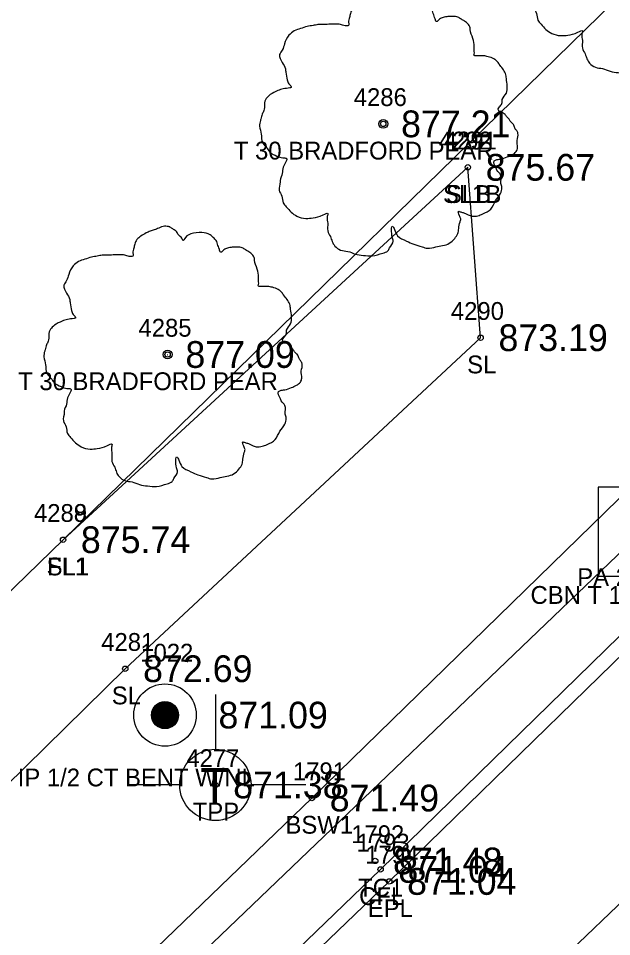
# Model space of a CAD drawing. Extents: x 1622501 to 1626664, y 1117816 to 1121579.
# Drawn here: x 1625351.9 to 1625385.2, y 1120573.2 to 1120624.7 of the extents above; entities that cross this region are included whole.
import ezdxf

# ---------------------------------------------------------------- set-up
doc = ezdxf.new("R2010")
doc.units = 0
for name, color, linetype in [('RD_EX_Conc', 7, 'Continuous'), ('RD_EX_Conc_txCode', 7, 'Continuous'), ('RD_EX_DR_Inlet', 7, 'Continuous'), ('RD_EX_DR_Inlet_txCode', 7, 'Continuous'), ('RD_EX_DR_Pipe', 7, 'Continuous'), ('RD_EX_DR_Pipe_txCode', 7, 'Continuous'), ('RD_EX_DV_Prop_txCode', 7, 'Continuous'), ('RD_EX_DV_PropPin', 7, 'Continuous'), ('RD_EX_Fence_Other', 7, 'Continuous'), ('RD_EX_Fence_Other_txCode', 7, 'Continuous'), ('RD_EX_Road', 7, 'Continuous'), ('RD_EX_Road_txCode', 7, 'Continuous'), ('RD_EX_TX_Conc_ELEV', 7, 'Continuous'), ('RD_EX_TX_DV_Prop_ELEV', 7, 'Continuous'), ('RD_EX_TX_Fence_Other_ELEV', 7, 'Continuous'), ('RD_EX_TX_Road_ELEV', 7, 'Continuous'), ('RD_EX_TX_UT_ELEV', 7, 'Continuous'), ('RD_EX_TX_VEG_ELEV', 7, 'Continuous'), ('RD_EX_UT', 7, 'Continuous'), ('RD_EX_UT_txCode', 7, 'Continuous'), ('RD_EX_VEG', 7, 'Continuous'), ('RD_EX_VEG_txCode', 7, 'Continuous'), ('RD_HC_Cl', 7, 'Continuous'), ('RD_SMD_Locator', 7, 'Continuous')]:
    doc.layers.add(name, color=color, linetype=linetype)

msp = doc.modelspace()

# ---------------------------------------------------------------- linework, layer by layer
at = {"layer": 'RD_EX_Conc'}
for points in [[(1624897.378, 1120127.586), (1624903.697, 1120133.247), (1624939.766, 1120167.411), (1624977.137, 1120202.764), (1625013.589, 1120237.139), (1625049.488, 1120270.838), (1625084.275, 1120303.479), (1625121.787, 1120338.741), (1625157.607, 1120372.541), (1625193.027, 1120405.896), (1625230.27, 1120441.109), (1625263.987, 1120473.049), (1625301.798, 1120509.249), (1625336.15, 1120542.221), (1625372.25, 1120576.993), (1625405.365, 1120609.311), (1625409.32, 1120614.519), (1625412.456, 1120620.32), (1625414.419, 1120627.016), (1625414.966, 1120636.138), (1625412.914, 1120644.37), (1625411.037, 1120648.086), (1625399.274, 1120667.189)], [(1624899.89, 1120137.526), (1624936.243, 1120171.696), (1624973.261, 1120206.726), (1625009.729, 1120241.184), (1625045.817, 1120275.099), (1625080.725, 1120307.719), (1625118.033, 1120342.848), (1625154.459, 1120377.147), (1625189.451, 1120410.103), (1625226.397, 1120445.046), (1625260.082, 1120477.093), (1625298.209, 1120513.612), (1625332.486, 1120546.411), (1625368.395, 1120580.995), (1625401.296, 1120613.087), (1625404.616, 1120617.809), (1625407.287, 1120622.414), (1625408.963, 1120627.094), (1625409.263, 1120635.885), (1625414.414, 1120636.083)]]:
    msp.add_lwpolyline(points, dxfattribs=at)
at = {"layer": 'RD_EX_DR_Inlet'}
msp.add_lwpolyline([(1625389.445, 1120593.434), (1625389.445, 1120598.434), (1625384.445, 1120598.434), (1625384.445, 1120593.434)], close=True, dxfattribs=at)
at = {"layer": 'RD_EX_DR_Pipe'}
msp.add_lwpolyline([(1625495.159, 1120700.169), (1625478.481, 1120693.944), (1625478.481, 1120693.944), (1625401.274, 1120618.609), (1625386.855, 1120595.889), (1625386.855, 1120595.889), (1625239.336, 1120454.576), (1625067.489, 1120292.506), (1624913.323, 1120147.082), (1624906.318, 1120142.577), (1624803.571, 1120043.734), (1624612.212, 1119870.34), (1624528.295, 1119793.118)], dxfattribs=at)
at = {"layer": 'RD_EX_DV_PropPin'}
for p, q in [((1625359.735, 1120585.014), (1625359.735, 1120586.284)), ((1625359.77, 1120584.993), (1625359.77, 1120586.305)), ((1625359.805, 1120584.973), (1625359.805, 1120586.325)), ((1625359.84, 1120584.956), (1625359.84, 1120586.342)), ((1625359.875, 1120584.941), (1625359.875, 1120586.357)), ((1625359.91, 1120584.929), (1625359.91, 1120586.369)), ((1625359.945, 1120584.918), (1625359.945, 1120586.38)), ((1625359.98, 1120584.908), (1625359.98, 1120586.39)), ((1625360.015, 1120584.901), (1625360.015, 1120586.397)), ((1625360.05, 1120584.895), (1625360.05, 1120586.403)), ((1625360.085, 1120584.891), (1625360.085, 1120586.407)), ((1625360.12, 1120584.889), (1625360.12, 1120586.409)), ((1625360.155, 1120584.888), (1625360.155, 1120586.41)), ((1625360.19, 1120584.889), (1625360.19, 1120586.409)), ((1625360.225, 1120584.891), (1625360.225, 1120586.407)), ((1625360.26, 1120584.895), (1625360.26, 1120586.403)), ((1625360.295, 1120584.901), (1625360.295, 1120586.397)), ((1625360.33, 1120584.908), (1625360.33, 1120586.39)), ((1625360.365, 1120584.918), (1625360.365, 1120586.38)), ((1625360.4, 1120584.929), (1625360.4, 1120586.369)), ((1625360.435, 1120584.941), (1625360.435, 1120586.357)), ((1625360.47, 1120584.956), (1625360.47, 1120586.342)), ((1625360.505, 1120584.973), (1625360.505, 1120586.325)), ((1625360.54, 1120584.993), (1625360.54, 1120586.305)), ((1625360.575, 1120585.014), (1625360.575, 1120586.284)), ((1625359.419, 1120585.453), (1625359.419, 1120585.845)), ((1625359.454, 1120585.351), (1625359.454, 1120585.947)), ((1625359.49, 1120585.279), (1625359.49, 1120586.019)), ((1625359.525, 1120585.222), (1625359.525, 1120586.076)), ((1625359.56, 1120585.175), (1625359.56, 1120586.123)), ((1625359.595, 1120585.134), (1625359.595, 1120586.164)), ((1625359.63, 1120585.098), (1625359.63, 1120586.2)), ((1625359.665, 1120585.067), (1625359.665, 1120586.231)), ((1625359.7, 1120585.039), (1625359.7, 1120586.259)), ((1625360.61, 1120585.039), (1625360.61, 1120586.259)), ((1625360.645, 1120585.067), (1625360.645, 1120586.231)), ((1625360.68, 1120585.098), (1625360.68, 1120586.2)), ((1625360.715, 1120585.134), (1625360.715, 1120586.164)), ((1625360.75, 1120585.175), (1625360.75, 1120586.123)), ((1625360.785, 1120585.222), (1625360.785, 1120586.076)), ((1625360.82, 1120585.279), (1625360.82, 1120586.019)), ((1625360.855, 1120585.351), (1625360.855, 1120585.947)), ((1625360.89, 1120585.453), (1625360.89, 1120585.845))]:
    msp.add_line(p, q, dxfattribs=at)
for radius in [1.75, 0.761]:
    msp.add_circle((1625360.155, 1120585.649), radius, dxfattribs=at)
at = {"layer": 'RD_EX_Fence_Other'}
msp.add_lwpolyline([(1624882.108, 1120146.413), (1624922.827, 1120188.172), (1624952.576, 1120216.9), (1624993.862, 1120256.562), (1625030.931, 1120289.642), (1625069.578, 1120325.996), (1625106.791, 1120358.455), (1625145.388, 1120394.48), (1625163.872, 1120411.002), (1625180.046, 1120426.703), (1625211.372, 1120456.62), (1625250.442, 1120494.547), (1625284.568, 1120527.631), (1625318.686, 1120557.977), (1625317.764, 1120559.821), (1625354.436, 1120595.487), (1625389.434, 1120629.691)], dxfattribs=at)
at = {"layer": 'RD_EX_Road'}
msp.add_lwpolyline([(1625193.609, 1120405.268), (1625230.886, 1120440.454), (1625264.542, 1120472.475), (1625302.319, 1120508.619), (1625336.712, 1120541.707), (1625372.736, 1120576.316), (1625405.889, 1120608.621), (1625410.004, 1120614.055), (1625413.225, 1120619.884), (1625415.316, 1120626.889), (1625415.744, 1120636.202), (1625413.752, 1120644.595), (1625411.823, 1120648.585), (1625399.983, 1120667.632), (1625382.545, 1120696.163), (1625366.978, 1120721.108), (1625360.429, 1120729.145), (1625352.16, 1120734.407)], dxfattribs=at)
at = {"layer": 'RD_EX_UT'}
for p, q in [((1625362.98, 1120586.802), (1625362.98, 1120583.732)), ((1625358.049, 1120581.748), (1625360.98, 1120581.748)), ((1625364.98, 1120581.748), (1625368.049, 1120581.748))]:
    msp.add_line(p, q, dxfattribs=at)
msp.add_circle((1625362.98, 1120581.732), 2, dxfattribs=at)
at = {"layer": 'RD_EX_VEG'}
for points in [[(1625323.238, 1120554.154), (1625317.764, 1120559.821), (1625354.436, 1120595.487), (1625377.144, 1120616.381)], [(1625323.238, 1120554.154), (1625357.926, 1120588.251), (1625377.861, 1120606.82), (1625377.144, 1120616.381)]]:
    msp.add_lwpolyline(points, dxfattribs=at)
for centre, radius in [((1625372.398, 1120618.818), 0.25), ((1625372.386, 1120618.799), 0.0001), ((1625360.299, 1120605.879), 0.25), ((1625360.286, 1120605.86), 0.0001)]:
    msp.add_circle(centre, radius, dxfattribs=at)
for points in [[(1625386.819, 1120636.238), (1625386.52, 1120636.263), (1625386.195, 1120636.163), (1625385.945, 1120636.063), (1625385.72, 1120635.988), (1625385.495, 1120635.888), (1625385.195, 1120635.713), (1625384.97, 1120635.513), (1625384.845, 1120635.263), (1625384.795, 1120635.039), (1625384.745, 1120634.764), (1625384.745, 1120634.589), (1625384.62, 1120634.564), (1625384.47, 1120634.589), (1625384.221, 1120634.664), (1625383.971, 1120634.664), (1625383.721, 1120634.664), (1625383.371, 1120634.639), (1625383.021, 1120634.639), (1625382.746, 1120634.589), (1625382.421, 1120634.539), (1625382.047, 1120634.414), (1625381.697, 1120634.289), (1625381.397, 1120634.039), (1625381.147, 1120633.564), (1625381.022, 1120633.214), (1625380.872, 1120632.964), (1625381.022, 1120632.515), (1625381.197, 1120632.165), (1625381.222, 1120631.965), (1625381.297, 1120631.54), (1625381.397, 1120631.315), (1625381.522, 1120631.115), (1625381.447, 1120631.09), (1625381.072, 1120631.04), (1625380.772, 1120630.94), (1625380.347, 1120630.715), (1625380.122, 1120630.491), (1625380.022, 1120630.166), (1625379.997, 1120629.816), (1625379.898, 1120629.616), (1625379.823, 1120629.341), (1625379.798, 1120629.266), (1625379.748, 1120628.941), (1625379.848, 1120628.491), (1625379.873, 1120628.142), (1625379.997, 1120627.917), (1625380.147, 1120627.742), (1625380.322, 1120627.492), (1625380.722, 1120627.267), (1625381.047, 1120627.167), (1625381.247, 1120627.142), (1625381.072, 1120626.642), (1625381.022, 1120626.292), (1625380.897, 1120625.893), (1625380.897, 1120625.818), (1625380.847, 1120625.343), (1625380.997, 1120625.018), (1625381.072, 1120624.643), (1625381.247, 1120624.418), (1625381.522, 1120624.118), (1625381.847, 1120623.893), (1625382.346, 1120623.768), (1625382.746, 1120623.793), (1625383.321, 1120623.968), (1625383.571, 1120624.043), (1625383.546, 1120623.868), (1625383.571, 1120623.494), (1625383.571, 1120623.069), (1625383.721, 1120622.744), (1625383.821, 1120622.469), (1625383.971, 1120622.219), (1625384.296, 1120621.994), (1625384.695, 1120621.919), (1625385.12, 1120621.769), (1625385.57, 1120621.694), (1625386.07, 1120621.669), (1625386.67, 1120621.819), (1625386.944, 1120621.944), (1625387.044, 1120622.119), (1625387.244, 1120622.494), (1625387.194, 1120622.719), (1625387.219, 1120623.319), (1625387.319, 1120623.144), (1625387.494, 1120622.794), (1625387.994, 1120622.494), (1625388.394, 1120622.319), (1625388.869, 1120622.169), (1625389.168, 1120622.094), (1625389.643, 1120622.169), (1625390.018, 1120622.244), (1625390.393, 1120622.369), (1625390.693, 1120622.644), (1625390.868, 1120622.919), (1625390.918, 1120623.194), (1625390.993, 1120623.569), (1625391.043, 1120623.743)], [(1625372.53, 1120625.985), (1625372.23, 1120626.01), (1625371.906, 1120625.91), (1625371.656, 1120625.81), (1625371.431, 1120625.735), (1625371.206, 1120625.635), (1625370.906, 1120625.46), (1625370.681, 1120625.26), (1625370.556, 1120625.011), (1625370.506, 1120624.786), (1625370.456, 1120624.511), (1625370.456, 1120624.336), (1625370.331, 1120624.311), (1625370.181, 1120624.336), (1625369.931, 1120624.411), (1625369.681, 1120624.411), (1625369.432, 1120624.411), (1625369.082, 1120624.386), (1625368.732, 1120624.386), (1625368.457, 1120624.336), (1625368.132, 1120624.286), (1625367.757, 1120624.161), (1625367.407, 1120624.036), (1625367.108, 1120623.786), (1625366.858, 1120623.311), (1625366.733, 1120622.961), (1625366.583, 1120622.712), (1625366.733, 1120622.262), (1625366.908, 1120621.912), (1625366.933, 1120621.712), (1625367.008, 1120621.287), (1625367.108, 1120621.062), (1625367.233, 1120620.862), (1625367.158, 1120620.837), (1625366.783, 1120620.787), (1625366.483, 1120620.687), (1625366.058, 1120620.463), (1625365.833, 1120620.238), (1625365.733, 1120619.913), (1625365.708, 1120619.563), (1625365.608, 1120619.363), (1625365.533, 1120619.088), (1625365.508, 1120619.013), (1625365.458, 1120618.688), (1625365.558, 1120618.238), (1625365.583, 1120617.889), (1625365.708, 1120617.664), (1625365.858, 1120617.489), (1625366.033, 1120617.239), (1625366.433, 1120617.014), (1625366.758, 1120616.914), (1625366.958, 1120616.889), (1625366.783, 1120616.389), (1625366.733, 1120616.039), (1625366.608, 1120615.64), (1625366.608, 1120615.565), (1625366.558, 1120615.09), (1625366.708, 1120614.765), (1625366.783, 1120614.39), (1625366.958, 1120614.165), (1625367.233, 1120613.865), (1625367.557, 1120613.641), (1625368.057, 1120613.516), (1625368.457, 1120613.541), (1625369.032, 1120613.715), (1625369.282, 1120613.79), (1625369.257, 1120613.616), (1625369.282, 1120613.241), (1625369.282, 1120612.816), (1625369.432, 1120612.491), (1625369.532, 1120612.216), (1625369.681, 1120611.966), (1625370.006, 1120611.741), (1625370.406, 1120611.666), (1625370.831, 1120611.516), (1625371.281, 1120611.441), (1625371.781, 1120611.416), (1625372.38, 1120611.566), (1625372.655, 1120611.691), (1625372.755, 1120611.866), (1625372.955, 1120612.241), (1625372.905, 1120612.466), (1625372.93, 1120613.066), (1625373.03, 1120612.891), (1625373.205, 1120612.541), (1625373.705, 1120612.241), (1625374.105, 1120612.066), (1625374.579, 1120611.916), (1625374.879, 1120611.841), (1625375.354, 1120611.916), (1625375.729, 1120611.991), (1625376.104, 1120612.116), (1625376.404, 1120612.391), (1625376.578, 1120612.666), (1625376.628, 1120612.941), (1625376.703, 1120613.316), (1625376.753, 1120613.491)], [(1625376.753, 1120613.491), (1625376.678, 1120613.666), (1625376.628, 1120613.915), (1625376.703, 1120613.89), (1625376.878, 1120613.84), (1625377.153, 1120613.715), (1625377.378, 1120613.641), (1625377.703, 1120613.666), (1625377.978, 1120613.765), (1625378.428, 1120614.04), (1625378.703, 1120614.515), (1625378.977, 1120614.915), (1625379.052, 1120615.24), (1625379.002, 1120615.465), (1625378.977, 1120615.964), (1625378.777, 1120616.214), (1625378.727, 1120616.339), (1625378.628, 1120616.739), (1625378.703, 1120616.789), (1625378.977, 1120616.839), (1625379.352, 1120616.964), (1625379.627, 1120617.089), (1625379.852, 1120617.264), (1625379.927, 1120617.489), (1625379.902, 1120617.889), (1625379.952, 1120618.288), (1625379.877, 1120618.438), (1625379.777, 1120618.588), (1625379.702, 1120618.788), (1625379.552, 1120618.938), (1625379.452, 1120619.088), (1625379.352, 1120619.188), (1625379.227, 1120619.338), (1625379.052, 1120619.463), (1625378.902, 1120619.513), (1625378.852, 1120619.663), (1625379.002, 1120619.863), (1625379.052, 1120619.963), (1625379.077, 1120620.188), (1625379.302, 1120620.537), (1625379.352, 1120620.937), (1625379.302, 1120621.362), (1625379.252, 1120621.637), (1625379.102, 1120621.912), (1625378.902, 1120622.162), (1625378.777, 1120622.337), (1625378.603, 1120622.462), (1625378.278, 1120622.587), (1625378.028, 1120622.637), (1625377.678, 1120622.637), (1625377.478, 1120622.687), (1625377.503, 1120622.737), (1625377.503, 1120622.886), (1625377.503, 1120623.161), (1625377.428, 1120623.611), (1625377.278, 1120624.111), (1625377.278, 1120624.136), (1625377.178, 1120624.386), (1625376.953, 1120624.586), (1625376.778, 1120624.686), (1625376.578, 1120624.811), (1625376.329, 1120624.836), (1625376.029, 1120624.836), (1625375.754, 1120624.786), (1625375.554, 1120624.686), (1625375.379, 1120624.561), (1625375.304, 1120624.711), (1625375.204, 1120625.011), (1625375.154, 1120625.16), (1625375.004, 1120625.335), (1625374.779, 1120625.535), (1625374.329, 1120625.66), (1625373.705, 1120625.585), (1625373.405, 1120625.385), (1625373.255, 1120625.21), (1625373.205, 1120625.335), (1625373.005, 1120625.535), (1625372.905, 1120625.71), (1625372.73, 1120625.835), (1625372.58, 1120625.935), (1625372.48, 1120625.985)], [(1625360.431, 1120613.046), (1625360.131, 1120613.071), (1625359.806, 1120612.971), (1625359.556, 1120612.871), (1625359.331, 1120612.796), (1625359.106, 1120612.696), (1625358.806, 1120612.522), (1625358.581, 1120612.322), (1625358.456, 1120612.072), (1625358.406, 1120611.847), (1625358.356, 1120611.572), (1625358.356, 1120611.397), (1625358.232, 1120611.372), (1625358.082, 1120611.397), (1625357.832, 1120611.472), (1625357.582, 1120611.472), (1625357.332, 1120611.472), (1625356.982, 1120611.447), (1625356.632, 1120611.447), (1625356.357, 1120611.397), (1625356.032, 1120611.347), (1625355.658, 1120611.222), (1625355.308, 1120611.097), (1625355.008, 1120610.847), (1625354.758, 1120610.372), (1625354.633, 1120610.023), (1625354.483, 1120609.773), (1625354.633, 1120609.323), (1625354.808, 1120608.973), (1625354.833, 1120608.773), (1625354.908, 1120608.348), (1625355.008, 1120608.123), (1625355.133, 1120607.923), (1625355.058, 1120607.899), (1625354.683, 1120607.849), (1625354.383, 1120607.749), (1625353.958, 1120607.524), (1625353.733, 1120607.299), (1625353.633, 1120606.974), (1625353.609, 1120606.624), (1625353.509, 1120606.424), (1625353.434, 1120606.149), (1625353.409, 1120606.074), (1625353.359, 1120605.749), (1625353.459, 1120605.3), (1625353.484, 1120604.95), (1625353.609, 1120604.725), (1625353.758, 1120604.55), (1625353.933, 1120604.3), (1625354.333, 1120604.075), (1625354.658, 1120603.975), (1625354.858, 1120603.95), (1625354.683, 1120603.45), (1625354.633, 1120603.101), (1625354.508, 1120602.701), (1625354.508, 1120602.626), (1625354.458, 1120602.151), (1625354.608, 1120601.826), (1625354.683, 1120601.451), (1625354.858, 1120601.226), (1625355.133, 1120600.927), (1625355.458, 1120600.702), (1625355.958, 1120600.577), (1625356.357, 1120600.602), (1625356.932, 1120600.777), (1625357.182, 1120600.852), (1625357.157, 1120600.677), (1625357.182, 1120600.302), (1625357.182, 1120599.877), (1625357.332, 1120599.552), (1625357.432, 1120599.277), (1625357.582, 1120599.027), (1625357.907, 1120598.803), (1625358.306, 1120598.728), (1625358.731, 1120598.578), (1625359.181, 1120598.503), (1625359.681, 1120598.478), (1625360.281, 1120598.628), (1625360.555, 1120598.753), (1625360.655, 1120598.927), (1625360.855, 1120599.302), (1625360.805, 1120599.527), (1625360.83, 1120600.127), (1625360.93, 1120599.952), (1625361.105, 1120599.602), (1625361.605, 1120599.302), (1625362.005, 1120599.127), (1625362.48, 1120598.977), (1625362.78, 1120598.902), (1625363.254, 1120598.977), (1625363.629, 1120599.052), (1625364.004, 1120599.177), (1625364.304, 1120599.452), (1625364.479, 1120599.727), (1625364.529, 1120600.002), (1625364.604, 1120600.377), (1625364.654, 1120600.552)], [(1625364.654, 1120600.552), (1625364.579, 1120600.727), (1625364.529, 1120600.977), (1625364.604, 1120600.952), (1625364.779, 1120600.902), (1625365.054, 1120600.777), (1625365.278, 1120600.702), (1625365.603, 1120600.727), (1625365.878, 1120600.827), (1625366.328, 1120601.102), (1625366.603, 1120601.576), (1625366.878, 1120601.976), (1625366.953, 1120602.301), (1625366.903, 1120602.526), (1625366.878, 1120603.026), (1625366.678, 1120603.276), (1625366.628, 1120603.4), (1625366.528, 1120603.8), (1625366.603, 1120603.85), (1625366.878, 1120603.9), (1625367.253, 1120604.025), (1625367.527, 1120604.15), (1625367.752, 1120604.325), (1625367.827, 1120604.55), (1625367.802, 1120604.95), (1625367.852, 1120605.35), (1625367.777, 1120605.5), (1625367.677, 1120605.649), (1625367.602, 1120605.849), (1625367.452, 1120605.999), (1625367.353, 1120606.149), (1625367.253, 1120606.249), (1625367.128, 1120606.399), (1625366.953, 1120606.524), (1625366.803, 1120606.574), (1625366.753, 1120606.724), (1625366.903, 1120606.924), (1625366.953, 1120607.024), (1625366.978, 1120607.249), (1625367.203, 1120607.599), (1625367.253, 1120607.998), (1625367.203, 1120608.423), (1625367.153, 1120608.698), (1625367.003, 1120608.973), (1625366.803, 1120609.223), (1625366.678, 1120609.398), (1625366.503, 1120609.523), (1625366.178, 1120609.648), (1625365.928, 1120609.698), (1625365.578, 1120609.698), (1625365.378, 1120609.748), (1625365.403, 1120609.798), (1625365.403, 1120609.948), (1625365.403, 1120610.223), (1625365.328, 1120610.672), (1625365.178, 1120611.172), (1625365.178, 1120611.197), (1625365.078, 1120611.447), (1625364.854, 1120611.647), (1625364.679, 1120611.747), (1625364.479, 1120611.872), (1625364.229, 1120611.897), (1625363.929, 1120611.897), (1625363.654, 1120611.847), (1625363.454, 1120611.747), (1625363.279, 1120611.622), (1625363.204, 1120611.772), (1625363.104, 1120612.072), (1625363.054, 1120612.222), (1625362.904, 1120612.397), (1625362.68, 1120612.596), (1625362.23, 1120612.721), (1625361.605, 1120612.646), (1625361.305, 1120612.447), (1625361.155, 1120612.272), (1625361.105, 1120612.397), (1625360.905, 1120612.596), (1625360.805, 1120612.771), (1625360.63, 1120612.896), (1625360.481, 1120612.996), (1625360.381, 1120613.046)]]:
    msp.add_spline(points, degree=3, dxfattribs=at)
at = {"layer": 'RD_HC_Cl'}
msp.add_line((1625124.669, 1120324.937), (1625539.123, 1120722.158), dxfattribs=at)
at = {"layer": 'RD_SMD_Locator'}
for centre in [(1625372.398, 1120618.818), (1625377.144, 1120616.381), (1625377.144, 1120616.381), (1625377.861, 1120606.82), (1625360.299, 1120605.879), (1625354.436, 1120595.487), (1625354.436, 1120595.487), (1625357.926, 1120588.251), (1625360.155, 1120585.649), (1625362.98, 1120581.732), (1625368.395, 1120580.995), (1625371.948, 1120577.464), (1625372.25, 1120576.993), (1625372.736, 1120576.316)]:
    msp.add_circle(centre, 0.15, dxfattribs=at)

# ---------------------------------------------------------------- texts
at = {"layer": 'RD_EX_Conc_txCode'}
for s, p in [('1791', (1625367.332, 1120581.995)), ('BSW1', (1625366.915, 1120578.995)), ('1792', (1625370.602, 1120578.464)), ('1793', (1625370.903, 1120577.993)), ('TC1', (1625370.988, 1120575.464)), ('CFL', (1625371.045, 1120574.993))]:
    msp.add_text(s, height=1, dxfattribs=at).set_placement(p)
at = {"layer": 'RD_EX_DR_Inlet_txCode'}
msp.add_text('CBN T 16 60X66', height=1, dxfattribs=at).set_placement((1625380.658, 1120591.889))
at = {"layer": 'RD_EX_DR_Pipe_txCode'}
msp.add_text('PA 24 RC', height=1, dxfattribs=at).set_placement((1625383.28, 1120592.889))
at = {"layer": 'RD_EX_DV_Prop_txCode'}
for s, p in [('1022', (1625358.769, 1120588.649)), ('IP 1/2 CT BENT W/NL', (1625351.895, 1120581.649))]:
    msp.add_text(s, height=1, dxfattribs=at).set_placement(p)
at = {"layer": 'RD_EX_Fence_Other_txCode'}
for s, p in [('4288', (1625352.806, 1120596.487)), ('FL1', (1625353.538, 1120593.487))]:
    msp.add_text(s, height=1, dxfattribs=at).set_placement(p)
at = {"layer": 'RD_EX_Road_txCode'}
for s, p in [('1794', (1625371.39, 1120577.316)), ('EPL', (1625371.531, 1120574.316))]:
    msp.add_text(s, height=1, dxfattribs=at).set_placement(p)
at = {"layer": 'RD_EX_TX_Conc_ELEV'}
for s, p in [('871.49', (1625369.395, 1120580.245)), ('871.48', (1625372.948, 1120576.714)), ('871.04', (1625373.25, 1120576.243))]:
    msp.add_text(s, height=1.5, dxfattribs=at).set_placement(p)
at = {"layer": 'RD_EX_TX_DV_Prop_ELEV'}
msp.add_text('871.09', height=1.5, dxfattribs=at).set_placement((1625363.155, 1120584.899))
at = {"layer": 'RD_EX_TX_Fence_Other_ELEV'}
msp.add_text('875.74', height=1.5, dxfattribs=at).set_placement((1625355.436, 1120594.737))
at = {"layer": 'RD_EX_TX_Road_ELEV'}
msp.add_text('871.04', height=1.5, dxfattribs=at).set_placement((1625373.736, 1120575.566))
at = {"layer": 'RD_EX_TX_UT_ELEV'}
msp.add_text('871.38', height=1.5, dxfattribs=at).set_placement((1625363.98, 1120580.982))
at = {"layer": 'RD_EX_TX_VEG_ELEV'}
for s, p in [('877.21', (1625373.398, 1120618.068)), ('875.67', (1625378.144, 1120615.631)), ('875.67', (1625378.144, 1120615.631)), ('873.19', (1625378.861, 1120606.07)), ('877.09', (1625361.299, 1120605.129)), ('875.74', (1625355.436, 1120594.737)), ('872.69', (1625358.926, 1120587.501))]:
    msp.add_text(s, height=1.5, dxfattribs=at).set_placement(p)
at = {"layer": 'RD_EX_UT'}
msp.add_text('T', height=2, dxfattribs=at).set_placement((1625362.131, 1120580.685))
at = {"layer": 'RD_EX_UT_txCode'}
for s, p in [('4277', (1625361.35, 1120582.732)), ('TPP', (1625361.712, 1120579.732))]:
    msp.add_text(s, height=1, dxfattribs=at).set_placement(p)
at = {"layer": 'RD_EX_VEG_txCode'}
for s, p in [('4286', (1625370.745, 1120619.818)), ('4292', (1625375.514, 1120617.381)), ('4291', (1625375.798, 1120617.381)), ('T 30 BRADFORD PEAR', (1625364.02, 1120616.818)), ('SL1B', (1625375.75, 1120614.381)), ('SLB', (1625375.916, 1120614.381)), ('4290', (1625376.192, 1120607.82)), ('4285', (1625358.669, 1120606.879)), ('SL', (1625377.105, 1120604.82)), ('T 30 BRADFORD PEAR', (1625351.921, 1120603.879)), ('4289', (1625352.806, 1120596.487)), ('SL1', (1625353.515, 1120593.487)), ('4281', (1625356.579, 1120589.251)), ('SL', (1625357.17, 1120586.251))]:
    msp.add_text(s, height=1, dxfattribs=at).set_placement(p)

doc.saveas('drawing.dxf')
